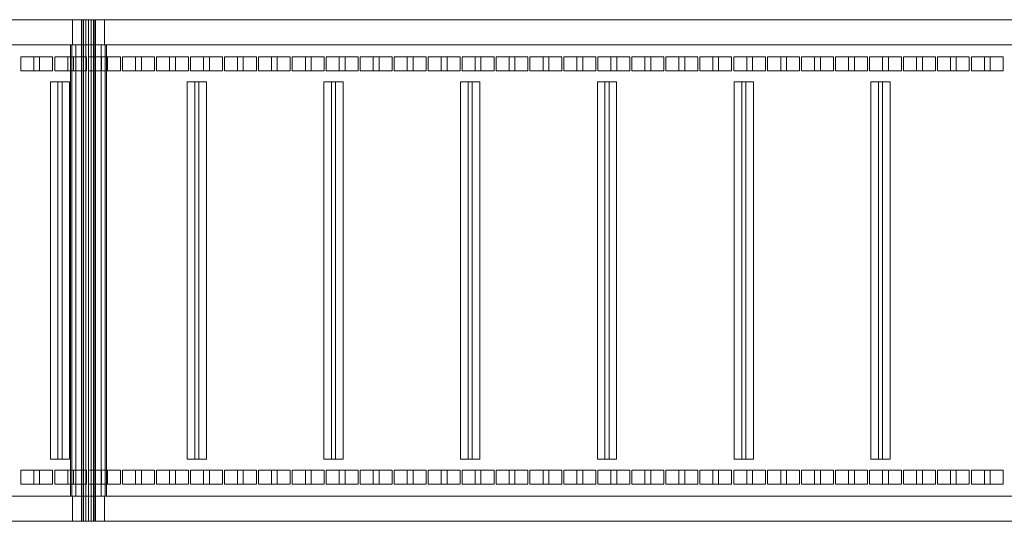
# Model space of a CAD drawing. Header units: millimetres. Extents: x -4395 to 65662, y -65530 to 6847.
# Tile 977 of 1034: x 63343 to 64324, y -18250 to -17750. Entities that reach past the tile are written whole.
import ezdxf

# ---------------------------------------------------------------- set-up
doc = ezdxf.new("R2010")
doc.units = ezdxf.units.MM
doc.layers.add('superior_C04', color=7, linetype='Continuous', lineweight=0)

msp = doc.modelspace()

# ---------------------------------------------------------------- linework, layer by layer
at = {"layer": 'superior_C04'}
for p, q in [((65199.994, -17750), (62244.033, -17750)), ((65259.847, -17750), (62303.886, -17750)), ((63395.507, -17775), (63395.507, -17750)), ((63395.507, -17750), (63427.507, -17750)), ((63405.039, -17750), (63404.507, -17750)), ((63404.507, -17750), (63404.507, -18250)), ((63406.557, -17750), (63405.039, -17750)), ((63405.039, -17750), (63405.039, -18250)), ((63408.828, -17750), (63406.557, -17750)), ((63406.557, -17750), (63406.557, -18250)), ((63411.507, -17750), (63408.828, -17750)), ((63408.828, -17750), (63408.828, -18250)), ((63414.185, -17750), (63411.507, -17750)), ((63411.507, -17750), (63411.507, -18250)), ((63416.456, -17750), (63414.185, -17750)), ((63414.185, -17750), (63414.185, -18250)), ((63417.974, -17750), (63416.456, -17750)), ((63416.456, -17750), (63416.456, -18250)), ((63417.974, -17750), (63418.507, -17750)), ((63417.974, -17750), (63417.974, -18250)), ((63418.507, -18250), (63418.507, -17750)), ((63427.507, -17750), (63427.507, -17775)), ((65189.391, -17775), (62233.43, -17775)), ((65191.443, -17775), (62235.482, -17775)), ((62244.033, -17775), (65199.994, -17775)), ((65242.746, -17775), (62286.785, -17775)), ((65244.799, -17775), (62288.838, -17775)), ((65259.847, -17775), (62303.886, -17775)), ((63394.877, -17775), (63393.507, -17775)), ((63393.507, -17775), (63393.507, -18225)), ((63398.779, -17775), (63394.877, -17775)), ((63394.877, -17775), (63394.877, -18225)), ((63427.507, -17775), (63395.507, -17775)), ((63404.618, -17775), (63398.779, -17775)), ((63398.779, -17775), (63398.779, -18225)), ((63411.507, -17775), (63404.618, -17775)), ((63404.618, -17775), (63404.618, -18225)), ((63418.395, -17775), (63411.507, -17775)), ((63411.507, -17775), (63411.507, -18225)), ((63424.235, -17775), (63418.395, -17775)), ((63418.395, -17775), (63418.395, -18225)), ((63428.136, -17775), (63424.235, -17775)), ((63424.235, -17775), (63424.235, -18225)), ((63428.136, -17775), (63429.507, -17775)), ((63428.136, -17775), (63428.136, -18225)), ((63429.507, -18225), (63429.507, -17775)), ((63343.994, -17801), (63343.994, -17787)), ((63343.994, -17787), (63356.991, -17787)), ((63362.788, -17787), (63343.994, -17787)), ((63356.991, -17787), (63356.991, -17801)), ((63375.785, -17787), (63356.991, -17787)), ((63375.785, -17787), (63362.788, -17787)), ((63362.788, -17787), (63362.788, -17801)), ((63375.785, -17801), (63375.785, -17787)), ((63377.823, -17801), (63377.823, -17787)), ((63377.823, -17787), (63390.82, -17787)), ((63396.617, -17787), (63377.823, -17787)), ((63390.82, -17787), (63390.82, -17801)), ((63409.613, -17787), (63390.82, -17787)), ((63409.613, -17787), (63396.617, -17787)), ((63396.617, -17787), (63396.617, -17801)), ((63409.613, -17801), (63409.613, -17787)), ((63411.652, -17801), (63411.652, -17787)), ((63411.652, -17787), (63424.649, -17787)), ((63430.446, -17787), (63411.652, -17787)), ((63424.649, -17787), (63424.649, -17801)), ((63443.442, -17787), (63424.649, -17787)), ((63443.442, -17787), (63430.446, -17787)), ((63430.446, -17787), (63430.446, -17801)), ((63443.442, -17801), (63443.442, -17787)), ((63445.481, -17801), (63445.481, -17787)), ((63445.481, -17787), (63458.477, -17787)), ((63464.275, -17787), (63445.481, -17787)), ((63458.477, -17787), (63458.477, -17801)), ((63477.271, -17787), (63458.477, -17787)), ((63477.271, -17787), (63464.275, -17787)), ((63464.275, -17787), (63464.275, -17801)), ((63477.271, -17801), (63477.271, -17787)), ((63479.31, -17801), (63479.31, -17787)), ((63479.31, -17787), (63492.306, -17787)), ((63498.103, -17787), (63479.31, -17787)), ((63492.306, -17787), (63492.306, -17801)), ((63511.1, -17787), (63492.306, -17787)), ((63511.1, -17787), (63498.103, -17787)), ((63498.103, -17787), (63498.103, -17801)), ((63511.1, -17801), (63511.1, -17787)), ((63513.139, -17801), (63513.139, -17787)), ((63513.139, -17787), (63526.135, -17787)), ((63531.932, -17787), (63513.139, -17787)), ((63526.135, -17787), (63526.135, -17801)), ((63544.929, -17787), (63526.135, -17787)), ((63544.929, -17787), (63531.932, -17787)), ((63531.932, -17787), (63531.932, -17801)), ((63544.929, -17801), (63544.929, -17787)), ((63546.968, -17801), (63546.968, -17787)), ((63546.968, -17787), (63559.964, -17787)), ((63565.761, -17787), (63546.968, -17787)), ((63559.964, -17787), (63559.964, -17801)), ((63578.758, -17787), (63559.964, -17787)), ((63578.758, -17787), (63565.761, -17787)), ((63565.761, -17787), (63565.761, -17801)), ((63578.758, -17801), (63578.758, -17787)), ((63580.796, -17801), (63580.796, -17787)), ((63580.796, -17787), (63593.793, -17787)), ((63599.59, -17787), (63580.796, -17787)), ((63593.793, -17787), (63593.793, -17801)), ((63612.587, -17787), (63593.793, -17787)), ((63612.587, -17787), (63599.59, -17787)), ((63599.59, -17787), (63599.59, -17801)), ((63612.587, -17801), (63612.587, -17787)), ((63614.625, -17801), (63614.625, -17787)), ((63614.625, -17787), (63627.622, -17787)), ((63633.419, -17787), (63614.625, -17787)), ((63627.622, -17787), (63627.622, -17801)), ((63646.416, -17787), (63627.622, -17787)), ((63646.416, -17787), (63633.419, -17787)), ((63633.419, -17787), (63633.419, -17801)), ((63646.416, -17801), (63646.416, -17787)), ((63648.454, -17801), (63648.454, -17787)), ((63648.454, -17787), (63661.451, -17787)), ((63667.248, -17787), (63648.454, -17787)), ((63661.451, -17787), (63661.451, -17801)), ((63680.245, -17787), (63661.451, -17787)), ((63680.245, -17787), (63667.248, -17787)), ((63667.248, -17787), (63667.248, -17801)), ((63680.245, -17801), (63680.245, -17787)), ((63682.283, -17801), (63682.283, -17787)), ((63682.283, -17787), (63695.28, -17787)), ((63701.077, -17787), (63682.283, -17787)), ((63695.28, -17787), (63695.28, -17801)), ((63714.074, -17787), (63695.28, -17787)), ((63714.074, -17787), (63701.077, -17787)), ((63701.077, -17787), (63701.077, -17801)), ((63714.074, -17801), (63714.074, -17787)), ((63716.112, -17801), (63716.112, -17787)), ((63716.112, -17787), (63729.109, -17787)), ((63734.906, -17787), (63716.112, -17787)), ((63729.109, -17787), (63729.109, -17801)), ((63747.903, -17787), (63729.109, -17787)), ((63747.903, -17787), (63734.906, -17787)), ((63734.906, -17787), (63734.906, -17801)), ((63747.903, -17801), (63747.903, -17787)), ((63749.941, -17801), (63749.941, -17787)), ((63749.941, -17787), (63762.938, -17787)), ((63768.735, -17787), (63749.941, -17787)), ((63762.938, -17787), (63762.938, -17801)), ((63781.732, -17787), (63762.938, -17787)), ((63781.732, -17787), (63768.735, -17787)), ((63768.735, -17787), (63768.735, -17801)), ((63781.732, -17801), (63781.732, -17787)), ((63783.77, -17801), (63783.77, -17787)), ((63783.77, -17787), (63796.767, -17787)), ((63802.564, -17787), (63783.77, -17787)), ((63796.767, -17787), (63796.767, -17801)), ((63815.561, -17787), (63796.767, -17787)), ((63815.561, -17787), (63802.564, -17787)), ((63802.564, -17787), (63802.564, -17801)), ((63815.561, -17801), (63815.561, -17787)), ((63817.599, -17801), (63817.599, -17787)), ((63817.599, -17787), (63830.596, -17787)), ((63836.393, -17787), (63817.599, -17787)), ((63830.596, -17787), (63830.596, -17801)), ((63849.39, -17787), (63830.596, -17787)), ((63849.39, -17787), (63836.393, -17787)), ((63836.393, -17787), (63836.393, -17801)), ((63849.39, -17801), (63849.39, -17787)), ((63851.428, -17801), (63851.428, -17787)), ((63851.428, -17787), (63864.425, -17787)), ((63870.222, -17787), (63851.428, -17787)), ((63864.425, -17787), (63864.425, -17801)), ((63883.219, -17787), (63864.425, -17787)), ((63883.219, -17787), (63870.222, -17787)), ((63870.222, -17787), (63870.222, -17801)), ((63883.219, -17801), (63883.219, -17787)), ((63885.257, -17801), (63885.257, -17787)), ((63885.257, -17787), (63898.254, -17787)), ((63904.051, -17787), (63885.257, -17787)), ((63898.254, -17787), (63898.254, -17801)), ((63917.047, -17787), (63898.254, -17787)), ((63917.047, -17787), (63904.051, -17787)), ((63904.051, -17787), (63904.051, -17801)), ((63917.047, -17801), (63917.047, -17787)), ((63919.086, -17801), (63919.086, -17787)), ((63919.086, -17787), (63932.083, -17787)), ((63937.88, -17787), (63919.086, -17787)), ((63932.083, -17787), (63932.083, -17801)), ((63950.876, -17787), (63932.083, -17787)), ((63950.876, -17787), (63937.88, -17787)), ((63937.88, -17787), (63937.88, -17801)), ((63950.876, -17801), (63950.876, -17787)), ((63952.915, -17801), (63952.915, -17787)), ((63952.915, -17787), (63965.911, -17787)), ((63971.709, -17787), (63952.915, -17787)), ((63965.911, -17787), (63965.911, -17801)), ((63984.705, -17787), (63965.911, -17787)), ((63984.705, -17787), (63971.709, -17787)), ((63971.709, -17787), (63971.709, -17801)), ((63984.705, -17801), (63984.705, -17787)), ((63986.744, -17801), (63986.744, -17787)), ((63986.744, -17787), (63999.74, -17787)), ((64005.538, -17787), (63986.744, -17787)), ((63999.74, -17787), (63999.74, -17801)), ((64018.534, -17787), (63999.74, -17787)), ((64018.534, -17787), (64005.538, -17787)), ((64005.538, -17787), (64005.538, -17801)), ((64018.534, -17801), (64018.534, -17787)), ((64020.573, -17801), (64020.573, -17787)), ((64020.573, -17787), (64033.569, -17787)), ((64039.366, -17787), (64020.573, -17787)), ((64033.569, -17787), (64033.569, -17801)), ((64052.363, -17787), (64033.569, -17787)), ((64052.363, -17787), (64039.366, -17787)), ((64039.366, -17787), (64039.366, -17801)), ((64052.363, -17801), (64052.363, -17787)), ((64054.402, -17801), (64054.402, -17787)), ((64054.402, -17787), (64067.398, -17787)), ((64073.195, -17787), (64054.402, -17787)), ((64067.398, -17787), (64067.398, -17801)), ((64086.192, -17787), (64067.398, -17787)), ((64086.192, -17787), (64073.195, -17787)), ((64073.195, -17787), (64073.195, -17801)), ((64086.192, -17801), (64086.192, -17787)), ((64088.23, -17801), (64088.23, -17787)), ((64088.23, -17787), (64101.227, -17787)), ((64107.024, -17787), (64088.23, -17787)), ((64101.227, -17787), (64101.227, -17801)), ((64120.021, -17787), (64101.227, -17787)), ((64120.021, -17787), (64107.024, -17787)), ((64107.024, -17787), (64107.024, -17801)), ((64120.021, -17801), (64120.021, -17787)), ((64122.059, -17801), (64122.059, -17787)), ((64122.059, -17787), (64135.056, -17787)), ((64140.853, -17787), (64122.059, -17787)), ((64135.056, -17787), (64135.056, -17801)), ((64153.85, -17787), (64135.056, -17787)), ((64153.85, -17787), (64140.853, -17787)), ((64140.853, -17787), (64140.853, -17801)), ((64153.85, -17801), (64153.85, -17787)), ((64155.888, -17801), (64155.888, -17787)), ((64155.888, -17787), (64168.885, -17787)), ((64174.682, -17787), (64155.888, -17787)), ((64168.885, -17787), (64168.885, -17801)), ((64187.679, -17787), (64168.885, -17787)), ((64187.679, -17787), (64174.682, -17787)), ((64174.682, -17787), (64174.682, -17801)), ((64187.679, -17801), (64187.679, -17787)), ((64189.717, -17801), (64189.717, -17787)), ((64189.717, -17787), (64202.714, -17787)), ((64208.511, -17787), (64189.717, -17787)), ((64202.714, -17787), (64202.714, -17801)), ((64221.508, -17787), (64202.714, -17787)), ((64221.508, -17787), (64208.511, -17787)), ((64208.511, -17787), (64208.511, -17801)), ((64221.508, -17801), (64221.508, -17787)), ((64223.546, -17801), (64223.546, -17787)), ((64223.546, -17787), (64236.543, -17787)), ((64242.34, -17787), (64223.546, -17787)), ((64236.543, -17787), (64236.543, -17801)), ((64255.337, -17787), (64236.543, -17787)), ((64255.337, -17787), (64242.34, -17787)), ((64242.34, -17787), (64242.34, -17801)), ((64255.337, -17801), (64255.337, -17787)), ((64257.375, -17801), (64257.375, -17787)), ((64257.375, -17787), (64270.372, -17787)), ((64276.169, -17787), (64257.375, -17787)), ((64270.372, -17787), (64270.372, -17801)), ((64289.166, -17787), (64270.372, -17787)), ((64289.166, -17787), (64276.169, -17787)), ((64276.169, -17787), (64276.169, -17801)), ((64289.166, -17801), (64289.166, -17787)), ((64291.204, -17801), (64291.204, -17787)), ((64291.204, -17787), (64304.201, -17787)), ((64309.998, -17787), (64291.204, -17787)), ((64304.201, -17787), (64304.201, -17801)), ((64322.995, -17787), (64304.201, -17787)), ((64322.995, -17787), (64309.998, -17787)), ((64309.998, -17787), (64309.998, -17801)), ((64322.995, -17801), (64322.995, -17787)), ((63356.991, -17801), (63343.994, -17801)), ((63343.994, -17801), (63362.788, -17801)), ((63375.785, -17801), (63356.991, -17801)), ((63362.788, -17801), (63375.785, -17801)), ((63390.82, -17801), (63377.823, -17801)), ((63377.823, -17801), (63396.617, -17801)), ((63409.613, -17801), (63390.82, -17801)), ((63396.617, -17801), (63409.613, -17801)), ((63424.649, -17801), (63411.652, -17801)), ((63411.652, -17801), (63430.446, -17801)), ((63443.442, -17801), (63424.649, -17801)), ((63430.446, -17801), (63443.442, -17801)), ((63458.477, -17801), (63445.481, -17801)), ((63445.481, -17801), (63464.275, -17801)), ((63477.271, -17801), (63458.477, -17801)), ((63464.275, -17801), (63477.271, -17801)), ((63492.306, -17801), (63479.31, -17801)), ((63479.31, -17801), (63498.103, -17801)), ((63511.1, -17801), (63492.306, -17801)), ((63498.103, -17801), (63511.1, -17801)), ((63526.135, -17801), (63513.139, -17801)), ((63513.139, -17801), (63531.932, -17801)), ((63544.929, -17801), (63526.135, -17801)), ((63531.932, -17801), (63544.929, -17801)), ((63559.964, -17801), (63546.968, -17801)), ((63546.968, -17801), (63565.761, -17801)), ((63578.758, -17801), (63559.964, -17801)), ((63565.761, -17801), (63578.758, -17801)), ((63593.793, -17801), (63580.796, -17801)), ((63580.796, -17801), (63599.59, -17801)), ((63612.587, -17801), (63593.793, -17801)), ((63599.59, -17801), (63612.587, -17801)), ((63627.622, -17801), (63614.625, -17801)), ((63614.625, -17801), (63633.419, -17801)), ((63646.416, -17801), (63627.622, -17801)), ((63633.419, -17801), (63646.416, -17801)), ((63661.451, -17801), (63648.454, -17801)), ((63648.454, -17801), (63667.248, -17801)), ((63680.245, -17801), (63661.451, -17801)), ((63667.248, -17801), (63680.245, -17801)), ((63695.28, -17801), (63682.283, -17801)), ((63682.283, -17801), (63701.077, -17801)), ((63714.074, -17801), (63695.28, -17801)), ((63701.077, -17801), (63714.074, -17801)), ((63729.109, -17801), (63716.112, -17801)), ((63716.112, -17801), (63734.906, -17801)), ((63747.903, -17801), (63729.109, -17801)), ((63734.906, -17801), (63747.903, -17801)), ((63762.938, -17801), (63749.941, -17801)), ((63749.941, -17801), (63768.735, -17801)), ((63781.732, -17801), (63762.938, -17801)), ((63768.735, -17801), (63781.732, -17801)), ((63796.767, -17801), (63783.77, -17801)), ((63783.77, -17801), (63802.564, -17801)), ((63815.561, -17801), (63796.767, -17801)), ((63802.564, -17801), (63815.561, -17801)), ((63830.596, -17801), (63817.599, -17801)), ((63817.599, -17801), (63836.393, -17801)), ((63849.39, -17801), (63830.596, -17801)), ((63836.393, -17801), (63849.39, -17801)), ((63864.425, -17801), (63851.428, -17801)), ((63851.428, -17801), (63870.222, -17801)), ((63883.219, -17801), (63864.425, -17801)), ((63870.222, -17801), (63883.219, -17801)), ((63898.254, -17801), (63885.257, -17801)), ((63885.257, -17801), (63904.051, -17801)), ((63917.047, -17801), (63898.254, -17801)), ((63904.051, -17801), (63917.047, -17801)), ((63932.083, -17801), (63919.086, -17801)), ((63919.086, -17801), (63937.88, -17801)), ((63950.876, -17801), (63932.083, -17801)), ((63937.88, -17801), (63950.876, -17801)), ((63965.911, -17801), (63952.915, -17801)), ((63952.915, -17801), (63971.709, -17801)), ((63984.705, -17801), (63965.911, -17801)), ((63971.709, -17801), (63984.705, -17801)), ((63999.74, -17801), (63986.744, -17801)), ((63986.744, -17801), (64005.538, -17801)), ((64018.534, -17801), (63999.74, -17801)), ((64005.538, -17801), (64018.534, -17801)), ((64033.569, -17801), (64020.573, -17801)), ((64020.573, -17801), (64039.366, -17801)), ((64052.363, -17801), (64033.569, -17801)), ((64039.366, -17801), (64052.363, -17801)), ((64067.398, -17801), (64054.402, -17801)), ((64054.402, -17801), (64073.195, -17801)), ((64086.192, -17801), (64067.398, -17801)), ((64073.195, -17801), (64086.192, -17801)), ((64101.227, -17801), (64088.23, -17801)), ((64088.23, -17801), (64107.024, -17801)), ((64120.021, -17801), (64101.227, -17801)), ((64107.024, -17801), (64120.021, -17801)), ((64135.056, -17801), (64122.059, -17801)), ((64122.059, -17801), (64140.853, -17801)), ((64153.85, -17801), (64135.056, -17801)), ((64140.853, -17801), (64153.85, -17801)), ((64168.885, -17801), (64155.888, -17801)), ((64155.888, -17801), (64174.682, -17801)), ((64187.679, -17801), (64168.885, -17801)), ((64174.682, -17801), (64187.679, -17801)), ((64202.714, -17801), (64189.717, -17801)), ((64189.717, -17801), (64208.511, -17801)), ((64221.508, -17801), (64202.714, -17801)), ((64208.511, -17801), (64221.508, -17801)), ((64236.543, -17801), (64223.546, -17801)), ((64223.546, -17801), (64242.34, -17801)), ((64255.337, -17801), (64236.543, -17801)), ((64242.34, -17801), (64255.337, -17801)), ((64270.372, -17801), (64257.375, -17801)), ((64257.375, -17801), (64276.169, -17801)), ((64289.166, -17801), (64270.372, -17801)), ((64276.169, -17801), (64289.166, -17801)), ((64304.201, -17801), (64291.204, -17801)), ((64291.204, -17801), (64309.998, -17801)), ((64322.995, -17801), (64304.201, -17801)), ((64309.998, -17801), (64322.995, -17801)), ((63373.553, -18188), (63373.553, -17812)), ((63373.553, -17812), (63385.181, -17812)), ((63381.07, -17812), (63373.553, -17812)), ((63392.699, -17812), (63381.07, -17812)), ((63381.07, -17812), (63381.07, -18188)), ((63385.181, -17812), (63385.181, -18188)), ((63392.699, -17812), (63385.181, -17812)), ((63392.699, -18188), (63392.699, -17812)), ((63509.808, -18188), (63509.808, -17812)), ((63509.808, -17812), (63521.437, -17812)), ((63517.326, -17812), (63509.808, -17812)), ((63528.954, -17812), (63517.326, -17812)), ((63517.326, -17812), (63517.326, -18188)), ((63521.437, -17812), (63521.437, -18188)), ((63528.954, -17812), (63521.437, -17812)), ((63528.954, -18188), (63528.954, -17812)), ((63646.064, -18188), (63646.064, -17812)), ((63646.064, -17812), (63657.692, -17812)), ((63653.581, -17812), (63646.064, -17812)), ((63665.21, -17812), (63653.581, -17812)), ((63653.581, -17812), (63653.581, -18188)), ((63657.692, -17812), (63657.692, -18188)), ((63665.21, -17812), (63657.692, -17812)), ((63665.21, -18188), (63665.21, -17812)), ((63782.319, -18188), (63782.319, -17812)), ((63782.319, -17812), (63793.948, -17812)), ((63789.837, -17812), (63782.319, -17812)), ((63801.465, -17812), (63789.837, -17812)), ((63789.837, -17812), (63789.837, -18188)), ((63793.948, -17812), (63793.948, -18188)), ((63801.465, -17812), (63793.948, -17812)), ((63801.465, -18188), (63801.465, -17812)), ((63918.574, -18188), (63918.574, -17812)), ((63918.574, -17812), (63930.203, -17812)), ((63926.092, -17812), (63918.574, -17812)), ((63937.721, -17812), (63926.092, -17812)), ((63926.092, -17812), (63926.092, -18188)), ((63930.203, -17812), (63930.203, -18188)), ((63937.721, -17812), (63930.203, -17812)), ((63937.721, -18188), (63937.721, -17812)), ((64054.83, -18188), (64054.83, -17812)), ((64054.83, -17812), (64066.459, -17812)), ((64062.347, -17812), (64054.83, -17812)), ((64073.976, -17812), (64062.347, -17812)), ((64062.347, -17812), (64062.347, -18188)), ((64066.459, -17812), (64066.459, -18188)), ((64073.976, -17812), (64066.459, -17812)), ((64073.976, -18188), (64073.976, -17812)), ((64191.085, -18188), (64191.085, -17812)), ((64191.085, -17812), (64202.714, -17812)), ((64198.603, -17812), (64191.085, -17812)), ((64210.232, -17812), (64198.603, -17812)), ((64198.603, -17812), (64198.603, -18188)), ((64202.714, -17812), (64202.714, -18188)), ((64210.232, -17812), (64202.714, -17812)), ((64210.232, -18188), (64210.232, -17812)), ((63385.181, -18188), (63373.553, -18188)), ((63373.553, -18188), (63381.07, -18188)), ((63381.07, -18188), (63392.699, -18188)), ((63392.699, -18188), (63385.181, -18188)), ((63521.437, -18188), (63509.808, -18188)), ((63509.808, -18188), (63517.326, -18188)), ((63517.326, -18188), (63528.954, -18188)), ((63528.954, -18188), (63521.437, -18188)), ((63657.692, -18188), (63646.064, -18188)), ((63646.064, -18188), (63653.581, -18188)), ((63653.581, -18188), (63665.21, -18188)), ((63665.21, -18188), (63657.692, -18188)), ((63793.948, -18188), (63782.319, -18188)), ((63782.319, -18188), (63789.837, -18188)), ((63789.837, -18188), (63801.465, -18188)), ((63801.465, -18188), (63793.948, -18188)), ((63930.203, -18188), (63918.574, -18188)), ((63918.574, -18188), (63926.092, -18188)), ((63926.092, -18188), (63937.721, -18188)), ((63937.721, -18188), (63930.203, -18188)), ((64066.459, -18188), (64054.83, -18188)), ((64054.83, -18188), (64062.347, -18188)), ((64062.347, -18188), (64073.976, -18188)), ((64073.976, -18188), (64066.459, -18188)), ((64202.714, -18188), (64191.085, -18188)), ((64191.085, -18188), (64198.603, -18188)), ((64198.603, -18188), (64210.232, -18188)), ((64210.232, -18188), (64202.714, -18188)), ((63343.994, -18213), (63343.994, -18199)), ((63343.994, -18199), (63356.991, -18199)), ((63362.788, -18199), (63343.994, -18199)), ((63356.991, -18199), (63356.991, -18213)), ((63375.785, -18199), (63356.991, -18199)), ((63375.785, -18199), (63362.788, -18199)), ((63362.788, -18199), (63362.788, -18213)), ((63375.785, -18213), (63375.785, -18199)), ((63377.823, -18213), (63377.823, -18199)), ((63377.823, -18199), (63390.82, -18199)), ((63396.617, -18199), (63377.823, -18199)), ((63390.82, -18199), (63390.82, -18213)), ((63409.613, -18199), (63390.82, -18199)), ((63409.613, -18199), (63396.617, -18199)), ((63396.617, -18199), (63396.617, -18213)), ((63409.613, -18213), (63409.613, -18199)), ((63411.652, -18213), (63411.652, -18199)), ((63411.652, -18199), (63424.649, -18199)), ((63430.446, -18199), (63411.652, -18199)), ((63424.649, -18199), (63424.649, -18213)), ((63443.442, -18199), (63424.649, -18199)), ((63443.442, -18199), (63430.446, -18199)), ((63430.446, -18199), (63430.446, -18213)), ((63443.442, -18213), (63443.442, -18199)), ((63445.481, -18213), (63445.481, -18199)), ((63445.481, -18199), (63458.477, -18199)), ((63464.275, -18199), (63445.481, -18199)), ((63458.477, -18199), (63458.477, -18213)), ((63477.271, -18199), (63458.477, -18199)), ((63477.271, -18199), (63464.275, -18199)), ((63464.275, -18199), (63464.275, -18213)), ((63477.271, -18213), (63477.271, -18199)), ((63479.31, -18213), (63479.31, -18199)), ((63479.31, -18199), (63492.306, -18199)), ((63498.103, -18199), (63479.31, -18199)), ((63492.306, -18199), (63492.306, -18213)), ((63511.1, -18199), (63492.306, -18199)), ((63511.1, -18199), (63498.103, -18199)), ((63498.103, -18199), (63498.103, -18213)), ((63511.1, -18213), (63511.1, -18199)), ((63513.139, -18213), (63513.139, -18199)), ((63513.139, -18199), (63526.135, -18199)), ((63531.932, -18199), (63513.139, -18199)), ((63526.135, -18199), (63526.135, -18213)), ((63544.929, -18199), (63526.135, -18199)), ((63544.929, -18199), (63531.932, -18199)), ((63531.932, -18199), (63531.932, -18213)), ((63544.929, -18213), (63544.929, -18199)), ((63546.968, -18213), (63546.968, -18199)), ((63546.968, -18199), (63559.964, -18199)), ((63565.761, -18199), (63546.968, -18199)), ((63559.964, -18199), (63559.964, -18213)), ((63578.758, -18199), (63559.964, -18199)), ((63578.758, -18199), (63565.761, -18199)), ((63565.761, -18199), (63565.761, -18213)), ((63578.758, -18213), (63578.758, -18199)), ((63580.796, -18213), (63580.796, -18199)), ((63580.796, -18199), (63593.793, -18199)), ((63599.59, -18199), (63580.796, -18199)), ((63593.793, -18199), (63593.793, -18213)), ((63612.587, -18199), (63593.793, -18199)), ((63612.587, -18199), (63599.59, -18199)), ((63599.59, -18199), (63599.59, -18213)), ((63612.587, -18213), (63612.587, -18199)), ((63614.625, -18213), (63614.625, -18199)), ((63614.625, -18199), (63627.622, -18199)), ((63633.419, -18199), (63614.625, -18199)), ((63627.622, -18199), (63627.622, -18213)), ((63646.416, -18199), (63627.622, -18199)), ((63646.416, -18199), (63633.419, -18199)), ((63633.419, -18199), (63633.419, -18213)), ((63646.416, -18213), (63646.416, -18199)), ((63648.454, -18213), (63648.454, -18199)), ((63648.454, -18199), (63661.451, -18199)), ((63667.248, -18199), (63648.454, -18199)), ((63661.451, -18199), (63661.451, -18213)), ((63680.245, -18199), (63661.451, -18199)), ((63680.245, -18199), (63667.248, -18199)), ((63667.248, -18199), (63667.248, -18213)), ((63680.245, -18213), (63680.245, -18199)), ((63682.283, -18213), (63682.283, -18199)), ((63682.283, -18199), (63695.28, -18199)), ((63701.077, -18199), (63682.283, -18199)), ((63695.28, -18199), (63695.28, -18213)), ((63714.074, -18199), (63695.28, -18199)), ((63714.074, -18199), (63701.077, -18199)), ((63701.077, -18199), (63701.077, -18213)), ((63714.074, -18213), (63714.074, -18199)), ((63716.112, -18213), (63716.112, -18199)), ((63716.112, -18199), (63729.109, -18199)), ((63734.906, -18199), (63716.112, -18199)), ((63729.109, -18199), (63729.109, -18213)), ((63747.903, -18199), (63729.109, -18199)), ((63747.903, -18199), (63734.906, -18199)), ((63734.906, -18199), (63734.906, -18213)), ((63747.903, -18213), (63747.903, -18199)), ((63749.941, -18213), (63749.941, -18199)), ((63749.941, -18199), (63762.938, -18199)), ((63768.735, -18199), (63749.941, -18199)), ((63762.938, -18199), (63762.938, -18213)), ((63781.732, -18199), (63762.938, -18199)), ((63781.732, -18199), (63768.735, -18199)), ((63768.735, -18199), (63768.735, -18213)), ((63781.732, -18213), (63781.732, -18199)), ((63783.77, -18213), (63783.77, -18199)), ((63783.77, -18199), (63796.767, -18199)), ((63802.564, -18199), (63783.77, -18199)), ((63796.767, -18199), (63796.767, -18213)), ((63815.561, -18199), (63796.767, -18199)), ((63815.561, -18199), (63802.564, -18199)), ((63802.564, -18199), (63802.564, -18213)), ((63815.561, -18213), (63815.561, -18199)), ((63817.599, -18213), (63817.599, -18199)), ((63817.599, -18199), (63830.596, -18199)), ((63836.393, -18199), (63817.599, -18199)), ((63830.596, -18199), (63830.596, -18213)), ((63849.39, -18199), (63830.596, -18199)), ((63849.39, -18199), (63836.393, -18199)), ((63836.393, -18199), (63836.393, -18213)), ((63849.39, -18213), (63849.39, -18199)), ((63851.428, -18213), (63851.428, -18199)), ((63851.428, -18199), (63864.425, -18199)), ((63870.222, -18199), (63851.428, -18199)), ((63864.425, -18199), (63864.425, -18213)), ((63883.219, -18199), (63864.425, -18199)), ((63883.219, -18199), (63870.222, -18199)), ((63870.222, -18199), (63870.222, -18213)), ((63883.219, -18213), (63883.219, -18199)), ((63885.257, -18213), (63885.257, -18199)), ((63885.257, -18199), (63898.254, -18199)), ((63904.051, -18199), (63885.257, -18199)), ((63898.254, -18199), (63898.254, -18213)), ((63917.047, -18199), (63898.254, -18199)), ((63917.047, -18199), (63904.051, -18199)), ((63904.051, -18199), (63904.051, -18213)), ((63917.047, -18213), (63917.047, -18199)), ((63919.086, -18213), (63919.086, -18199)), ((63919.086, -18199), (63932.083, -18199)), ((63937.88, -18199), (63919.086, -18199)), ((63932.083, -18199), (63932.083, -18213)), ((63950.876, -18199), (63932.083, -18199)), ((63950.876, -18199), (63937.88, -18199)), ((63937.88, -18199), (63937.88, -18213)), ((63950.876, -18213), (63950.876, -18199)), ((63952.915, -18213), (63952.915, -18199)), ((63952.915, -18199), (63965.911, -18199)), ((63971.709, -18199), (63952.915, -18199)), ((63965.911, -18199), (63965.911, -18213)), ((63984.705, -18199), (63965.911, -18199)), ((63984.705, -18199), (63971.709, -18199)), ((63971.709, -18199), (63971.709, -18213)), ((63984.705, -18213), (63984.705, -18199)), ((63986.744, -18213), (63986.744, -18199)), ((63986.744, -18199), (63999.74, -18199)), ((64005.538, -18199), (63986.744, -18199)), ((63999.74, -18199), (63999.74, -18213)), ((64018.534, -18199), (63999.74, -18199)), ((64018.534, -18199), (64005.538, -18199)), ((64005.538, -18199), (64005.538, -18213)), ((64018.534, -18213), (64018.534, -18199)), ((64020.573, -18213), (64020.573, -18199)), ((64020.573, -18199), (64033.569, -18199)), ((64039.366, -18199), (64020.573, -18199)), ((64033.569, -18199), (64033.569, -18213)), ((64052.363, -18199), (64033.569, -18199)), ((64052.363, -18199), (64039.366, -18199)), ((64039.366, -18199), (64039.366, -18213)), ((64052.363, -18213), (64052.363, -18199)), ((64054.402, -18213), (64054.402, -18199)), ((64054.402, -18199), (64067.398, -18199)), ((64073.195, -18199), (64054.402, -18199)), ((64067.398, -18199), (64067.398, -18213)), ((64086.192, -18199), (64067.398, -18199)), ((64086.192, -18199), (64073.195, -18199)), ((64073.195, -18199), (64073.195, -18213)), ((64086.192, -18213), (64086.192, -18199)), ((64088.23, -18213), (64088.23, -18199)), ((64088.23, -18199), (64101.227, -18199)), ((64107.024, -18199), (64088.23, -18199)), ((64101.227, -18199), (64101.227, -18213)), ((64120.021, -18199), (64101.227, -18199)), ((64120.021, -18199), (64107.024, -18199)), ((64107.024, -18199), (64107.024, -18213)), ((64120.021, -18213), (64120.021, -18199)), ((64122.059, -18213), (64122.059, -18199)), ((64122.059, -18199), (64135.056, -18199)), ((64140.853, -18199), (64122.059, -18199)), ((64135.056, -18199), (64135.056, -18213)), ((64153.85, -18199), (64135.056, -18199)), ((64153.85, -18199), (64140.853, -18199)), ((64140.853, -18199), (64140.853, -18213)), ((64153.85, -18213), (64153.85, -18199)), ((64155.888, -18213), (64155.888, -18199)), ((64155.888, -18199), (64168.885, -18199)), ((64174.682, -18199), (64155.888, -18199)), ((64168.885, -18199), (64168.885, -18213)), ((64187.679, -18199), (64168.885, -18199)), ((64187.679, -18199), (64174.682, -18199)), ((64174.682, -18199), (64174.682, -18213)), ((64187.679, -18213), (64187.679, -18199)), ((64189.717, -18213), (64189.717, -18199)), ((64189.717, -18199), (64202.714, -18199)), ((64208.511, -18199), (64189.717, -18199)), ((64202.714, -18199), (64202.714, -18213)), ((64221.508, -18199), (64202.714, -18199)), ((64221.508, -18199), (64208.511, -18199)), ((64208.511, -18199), (64208.511, -18213)), ((64221.508, -18213), (64221.508, -18199)), ((64223.546, -18213), (64223.546, -18199)), ((64223.546, -18199), (64236.543, -18199)), ((64242.34, -18199), (64223.546, -18199)), ((64236.543, -18199), (64236.543, -18213)), ((64255.337, -18199), (64236.543, -18199)), ((64255.337, -18199), (64242.34, -18199)), ((64242.34, -18199), (64242.34, -18213)), ((64255.337, -18213), (64255.337, -18199)), ((64257.375, -18213), (64257.375, -18199)), ((64257.375, -18199), (64270.372, -18199)), ((64276.169, -18199), (64257.375, -18199)), ((64270.372, -18199), (64270.372, -18213)), ((64289.166, -18199), (64270.372, -18199)), ((64289.166, -18199), (64276.169, -18199)), ((64276.169, -18199), (64276.169, -18213)), ((64289.166, -18213), (64289.166, -18199)), ((64291.204, -18213), (64291.204, -18199)), ((64291.204, -18199), (64304.201, -18199)), ((64309.998, -18199), (64291.204, -18199)), ((64304.201, -18199), (64304.201, -18213)), ((64322.995, -18199), (64304.201, -18199)), ((64322.995, -18199), (64309.998, -18199)), ((64309.998, -18199), (64309.998, -18213)), ((64322.995, -18213), (64322.995, -18199)), ((63356.991, -18213), (63343.994, -18213)), ((63343.994, -18213), (63362.788, -18213)), ((63375.785, -18213), (63356.991, -18213)), ((63362.788, -18213), (63375.785, -18213)), ((63390.82, -18213), (63377.823, -18213)), ((63377.823, -18213), (63396.617, -18213)), ((63409.613, -18213), (63390.82, -18213)), ((63396.617, -18213), (63409.613, -18213)), ((63424.649, -18213), (63411.652, -18213)), ((63411.652, -18213), (63430.446, -18213)), ((63443.442, -18213), (63424.649, -18213)), ((63430.446, -18213), (63443.442, -18213)), ((63458.477, -18213), (63445.481, -18213)), ((63445.481, -18213), (63464.275, -18213)), ((63477.271, -18213), (63458.477, -18213)), ((63464.275, -18213), (63477.271, -18213)), ((63492.306, -18213), (63479.31, -18213)), ((63479.31, -18213), (63498.103, -18213)), ((63511.1, -18213), (63492.306, -18213)), ((63498.103, -18213), (63511.1, -18213)), ((63526.135, -18213), (63513.139, -18213)), ((63513.139, -18213), (63531.932, -18213)), ((63544.929, -18213), (63526.135, -18213)), ((63531.932, -18213), (63544.929, -18213)), ((63559.964, -18213), (63546.968, -18213)), ((63546.968, -18213), (63565.761, -18213)), ((63578.758, -18213), (63559.964, -18213)), ((63565.761, -18213), (63578.758, -18213)), ((63593.793, -18213), (63580.796, -18213)), ((63580.796, -18213), (63599.59, -18213)), ((63612.587, -18213), (63593.793, -18213)), ((63599.59, -18213), (63612.587, -18213)), ((63627.622, -18213), (63614.625, -18213)), ((63614.625, -18213), (63633.419, -18213)), ((63646.416, -18213), (63627.622, -18213)), ((63633.419, -18213), (63646.416, -18213)), ((63661.451, -18213), (63648.454, -18213)), ((63648.454, -18213), (63667.248, -18213)), ((63680.245, -18213), (63661.451, -18213)), ((63667.248, -18213), (63680.245, -18213)), ((63695.28, -18213), (63682.283, -18213)), ((63682.283, -18213), (63701.077, -18213)), ((63714.074, -18213), (63695.28, -18213)), ((63701.077, -18213), (63714.074, -18213)), ((63729.109, -18213), (63716.112, -18213)), ((63716.112, -18213), (63734.906, -18213)), ((63747.903, -18213), (63729.109, -18213)), ((63734.906, -18213), (63747.903, -18213)), ((63762.938, -18213), (63749.941, -18213)), ((63749.941, -18213), (63768.735, -18213)), ((63781.732, -18213), (63762.938, -18213)), ((63768.735, -18213), (63781.732, -18213)), ((63796.767, -18213), (63783.77, -18213)), ((63783.77, -18213), (63802.564, -18213)), ((63815.561, -18213), (63796.767, -18213)), ((63802.564, -18213), (63815.561, -18213)), ((63830.596, -18213), (63817.599, -18213)), ((63817.599, -18213), (63836.393, -18213)), ((63849.39, -18213), (63830.596, -18213)), ((63836.393, -18213), (63849.39, -18213)), ((63864.425, -18213), (63851.428, -18213)), ((63851.428, -18213), (63870.222, -18213)), ((63883.219, -18213), (63864.425, -18213)), ((63870.222, -18213), (63883.219, -18213)), ((63898.254, -18213), (63885.257, -18213)), ((63885.257, -18213), (63904.051, -18213)), ((63917.047, -18213), (63898.254, -18213)), ((63904.051, -18213), (63917.047, -18213)), ((63932.083, -18213), (63919.086, -18213)), ((63919.086, -18213), (63937.88, -18213)), ((63950.876, -18213), (63932.083, -18213)), ((63937.88, -18213), (63950.876, -18213)), ((63965.911, -18213), (63952.915, -18213)), ((63952.915, -18213), (63971.709, -18213)), ((63984.705, -18213), (63965.911, -18213)), ((63971.709, -18213), (63984.705, -18213)), ((63999.74, -18213), (63986.744, -18213)), ((63986.744, -18213), (64005.538, -18213)), ((64018.534, -18213), (63999.74, -18213)), ((64005.538, -18213), (64018.534, -18213)), ((64033.569, -18213), (64020.573, -18213)), ((64020.573, -18213), (64039.366, -18213)), ((64052.363, -18213), (64033.569, -18213)), ((64039.366, -18213), (64052.363, -18213)), ((64067.398, -18213), (64054.402, -18213)), ((64054.402, -18213), (64073.195, -18213)), ((64086.192, -18213), (64067.398, -18213)), ((64073.195, -18213), (64086.192, -18213)), ((64101.227, -18213), (64088.23, -18213)), ((64088.23, -18213), (64107.024, -18213)), ((64120.021, -18213), (64101.227, -18213)), ((64107.024, -18213), (64120.021, -18213)), ((64135.056, -18213), (64122.059, -18213)), ((64122.059, -18213), (64140.853, -18213)), ((64153.85, -18213), (64135.056, -18213)), ((64140.853, -18213), (64153.85, -18213)), ((64168.885, -18213), (64155.888, -18213)), ((64155.888, -18213), (64174.682, -18213)), ((64187.679, -18213), (64168.885, -18213)), ((64174.682, -18213), (64187.679, -18213)), ((64202.714, -18213), (64189.717, -18213)), ((64189.717, -18213), (64208.511, -18213)), ((64221.508, -18213), (64202.714, -18213)), ((64208.511, -18213), (64221.508, -18213)), ((64236.543, -18213), (64223.546, -18213)), ((64223.546, -18213), (64242.34, -18213)), ((64255.337, -18213), (64236.543, -18213)), ((64242.34, -18213), (64255.337, -18213)), ((64270.372, -18213), (64257.375, -18213)), ((64257.375, -18213), (64276.169, -18213)), ((64289.166, -18213), (64270.372, -18213)), ((64276.169, -18213), (64289.166, -18213)), ((64304.201, -18213), (64291.204, -18213)), ((64291.204, -18213), (64309.998, -18213)), ((64322.995, -18213), (64304.201, -18213)), ((64309.998, -18213), (64322.995, -18213)), ((62233.43, -18225), (65189.391, -18225)), ((65191.443, -18225), (62235.482, -18225)), ((65199.994, -18225), (62244.033, -18225)), ((62286.785, -18225), (65242.746, -18225)), ((65244.799, -18225), (62288.838, -18225)), ((65259.847, -18225), (62303.886, -18225)), ((63394.877, -18225), (63393.507, -18225)), ((63398.779, -18225), (63394.877, -18225)), ((63395.507, -18250), (63395.507, -18225)), ((63395.507, -18225), (63427.507, -18225)), ((63404.618, -18225), (63398.779, -18225)), ((63411.507, -18225), (63404.618, -18225)), ((63418.395, -18225), (63411.507, -18225)), ((63424.235, -18225), (63418.395, -18225)), ((63428.136, -18225), (63424.235, -18225)), ((63427.507, -18225), (63427.507, -18250)), ((63429.507, -18225), (63428.136, -18225)), ((62244.033, -18250), (65199.994, -18250)), ((65259.847, -18250), (62303.886, -18250)), ((63427.507, -18250), (63395.507, -18250)), ((63405.039, -18250), (63404.507, -18250)), ((63406.557, -18250), (63405.039, -18250)), ((63408.828, -18250), (63406.557, -18250)), ((63411.507, -18250), (63408.828, -18250)), ((63414.185, -18250), (63411.507, -18250)), ((63416.456, -18250), (63414.185, -18250)), ((63417.974, -18250), (63416.456, -18250)), ((63418.507, -18250), (63417.974, -18250))]:
    msp.add_line(p, q, dxfattribs=at)

doc.saveas('drawing.dxf')
